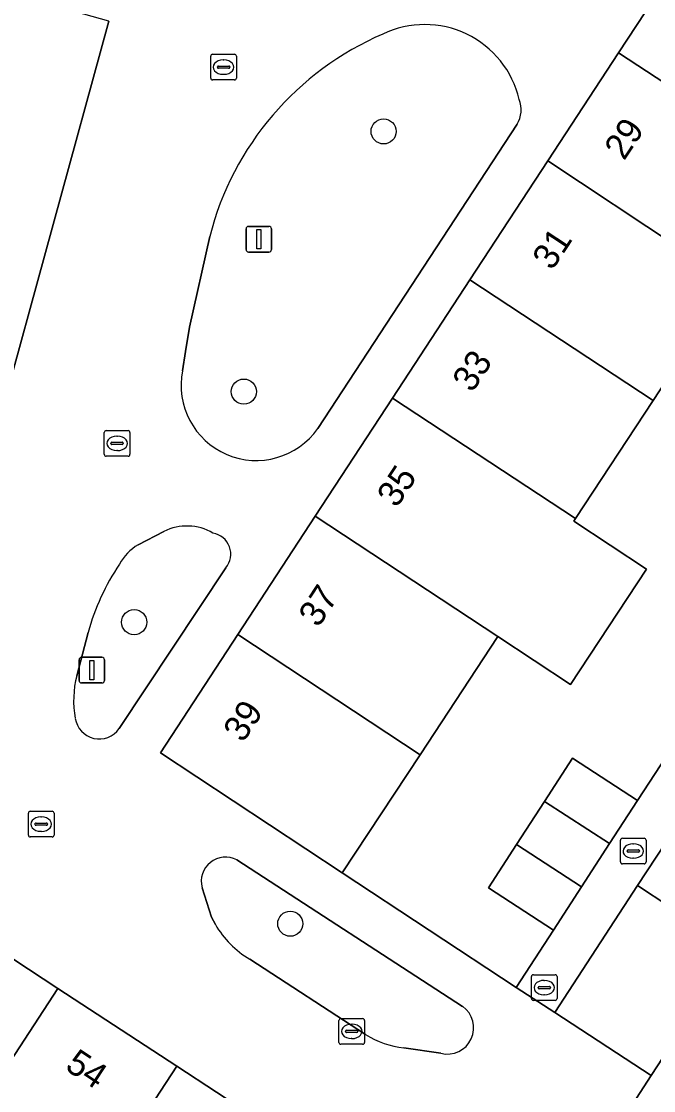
# Model space of a CAD drawing. Extents: x 159279 to 160377, y 384531 to 385888.
# Drawn here: x 159728.58 to 159753.2, y 384966.22 to 385007.84 of the extents above; entities that cross this region are included whole.
import ezdxf

# ---------------------------------------------------------------- set-up
doc = ezdxf.new("R2010")
doc.units = 0
for name, color, linetype in [('IMGEO_Boom', 7, 'Continuous'), ('IMGEO_Erf', 7, 'Continuous'), ('IMGEO_Groenvoorziening', 7, 'Continuous'), ('IMGEO_Kolk', 7, 'Continuous'), ('IMGEO_Lichtmast', 7, 'Continuous'), ('IMGEO_Pand', 7, 'Continuous'), ('IMGEO_Pand_nummerreeks', 7, 'Continuous'), ('IMGEO_Rijbaan_lokaal_open', 7, 'Continuous'), ('IMGEO_Rioolput', 7, 'Continuous'), ('IMGEO_Voetpad_open', 7, 'Continuous')]:
    doc.layers.add(name, color=color, linetype=linetype)

msp = doc.modelspace()

# ---------------------------------------------------------------- linework, layer by layer
at = {"layer": 'IMGEO_Boom'}
for centre in [(159742.688, 385003.559), (159737.245, 384993.431), (159732.974, 384984.454), (159739.052, 384972.717)]:
    msp.add_circle(centre, 0.489, dxfattribs=at)
at = {"layer": 'IMGEO_Erf'}
msp.add_lwpolyline([(159756.075, 384997.477), (159753.186, 384993.089), (159750.159, 384988.491), (159750.092, 384988.389), (159752.928, 384986.522), (159749.969, 384982.027), (159747.133, 384983.894), (159744.106, 384979.297), (159741.08, 384974.7), (159747.852, 384970.234), (159749.303, 384972.471), (159746.77, 384974.115), (159747.862, 384975.798), (159748.954, 384977.481), (159750.046, 384979.164), (159752.579, 384977.52), (159755.748, 384982.358)], dxfattribs=at)
msp.add_lwpolyline([(159769.554, 384982.036), (159772.537, 384986.587), (159772.565, 384986.629), (159766.805, 384990.435), (159765.717, 384988.76), (159764.603, 384987.044), (159762.082, 384988.71), (159759.476, 384984.726), (159761.999, 384983.067), (159760.89, 384981.38), (159759.78, 384979.692), (159757.257, 384981.351), (159754.786, 384977.556), (159757.305, 384975.891), (159756.197, 384974.215), (159755.089, 384972.539), (159752.57, 384974.204), (159749.363, 384969.258), (159753.113, 384966.807), (159756.352, 384971.763), (159760.88, 384968.803), (159763.589, 384972.935), (159766.571, 384977.485)], close=True, dxfattribs=at)
at = {"layer": 'IMGEO_Groenvoorziening'}
msp.add_lwpolyline([(159731.988, 385007.852), (159731.335, 385008.036), (159726.225, 385009.479), (159725.699, 385007.547), (159726.546, 385007.283), (159725.336, 385002.644), (159725.001, 385001.456), (159722.677, 385002.088), (159722.628, 385001.911), (159722.576, 385001.723), (159724.905, 385001.064), (159723.474, 384995.85), (159723.308, 384995.283), (159723.108, 384995.336), (159722.416, 384995.519), (159721.904, 384993.59), (159727.401, 384992.085), (159727.639, 384992.018)], close=True, dxfattribs=at)
for points in [[(159740.125, 384991.994), (159747.89, 385003.839)], [(159735.916, 384999.465), (159735.123, 384995.941), (159734.976, 384994.986), (159734.86, 384994.243)], [(159734.132, 384987.986), (159733.125, 384987.47)], [(159732.388, 384980.313), (159736.548, 384986.574)], [(159731.181, 384984.055), (159730.738, 384982.37)], [(159745.766, 384969.501), (159736.973, 384975.204)], [(159735.618, 384974.12), (159735.983, 384972.967), (159736.135, 384972.69)], [(159737.475, 384971.34), (159741.989, 384968.401)], [(159743.48, 384967.892), (159744.922, 384967.673)]]:
    msp.add_lwpolyline(points, dxfattribs=at)
for centre, radius, start, end in [((159744.292, 385003.941), 3.777, 13.1499, 115.5568), ((159747.282, 384996.566), 11.73, 113.1901, 165.6899), ((159746.945, 385004.401), 1.099, 329.2307, 21.2519), ((159737.73, 384993.675), 2.926, 168.8069, 324.9326), ((159735.03, 384986.197), 2.002, 59.6162, 116.6673), ((159735.903, 384987.102), 0.833, 320.6608, 80.3583), ((159734.185, 384985.742), 2.027, 121.5337, 151.4832), ((159739.718, 384981.732), 8.848, 145.7588, 164.7758), ((159734.477, 384981.407), 3.861, 165.5563, 190.3677), ((159731.613, 384980.853), 0.945, 188.6052, 325.1119), ((159736.533, 384974.365), 0.947, 62.3061, 195.0135), ((159739.36, 384974.551), 3.723, 209.9856, 239.5885), ((159745.171, 384968.667), 1.025, 255.9228, 54.511), ((159743.796, 384971.257), 3.38, 237.6718, 264.6303)]:
    msp.add_arc(centre, radius, start, end, dxfattribs=at)
at = {"layer": 'IMGEO_Kolk'}
for p, q in [((159735.955, 385005.635), (159735.955, 385006.487)), ((159736.03, 385006.561), (159736.882, 385006.561)), ((159736.443, 385006.341), (159736.468, 385006.341)), ((159736.956, 385006.487), (159736.956, 385005.635)), ((159736.214, 385006.055), (159736.214, 385006.067)), ((159736.652, 385006.018), (159736.254, 385006.018)), ((159736.257, 385006.104), (159736.655, 385006.104)), ((159736.698, 385006.067), (159736.698, 385006.055)), ((159736.882, 385005.561), (159736.03, 385005.561)), ((159736.466, 385005.781), (159736.441, 385005.781)), ((159731.808, 384990.989), (159731.808, 384991.841)), ((159731.883, 384991.915), (159732.735, 384991.915)), ((159732.809, 384991.841), (159732.809, 384990.989)), ((159732.067, 384991.409), (159732.067, 384991.421)), ((159732.505, 384991.372), (159732.107, 384991.372)), ((159732.11, 384991.458), (159732.508, 384991.458)), ((159732.296, 384991.695), (159732.321, 384991.695)), ((159732.551, 384991.421), (159732.551, 384991.409)), ((159732.735, 384990.915), (159731.883, 384990.915)), ((159732.319, 384991.135), (159732.294, 384991.135)), ((159728.852, 384976.167), (159728.852, 384977.019)), ((159728.927, 384977.093), (159729.779, 384977.093)), ((159729.34, 384976.873), (159729.365, 384976.873)), ((159729.853, 384977.019), (159729.853, 384976.167)), ((159729.111, 384976.587), (159729.111, 384976.599)), ((159729.549, 384976.55), (159729.151, 384976.55)), ((159729.154, 384976.636), (159729.552, 384976.636)), ((159729.363, 384976.313), (159729.338, 384976.313)), ((159729.595, 384976.599), (159729.595, 384976.587)), ((159729.779, 384976.093), (159728.927, 384976.093)), ((159751.912, 384975.12), (159751.912, 384975.972)), ((159751.987, 384976.046), (159752.839, 384976.046)), ((159752.913, 384975.972), (159752.913, 384975.12)), ((159752.171, 384975.54), (159752.171, 384975.552)), ((159752.609, 384975.503), (159752.211, 384975.503)), ((159752.214, 384975.589), (159752.612, 384975.589)), ((159752.4, 384975.826), (159752.425, 384975.826)), ((159752.655, 384975.552), (159752.655, 384975.54)), ((159752.423, 384975.266), (159752.398, 384975.266)), ((159752.839, 384975.046), (159751.987, 384975.046)), ((159740.945, 384968.099), (159740.945, 384968.951)), ((159741.02, 384969.025), (159741.872, 384969.025)), ((159741.946, 384968.951), (159741.946, 384968.099)), ((159741.204, 384968.519), (159741.204, 384968.531)), ((159741.642, 384968.482), (159741.244, 384968.482)), ((159741.247, 384968.568), (159741.645, 384968.568)), ((159741.433, 384968.805), (159741.458, 384968.805)), ((159741.688, 384968.531), (159741.688, 384968.519)), ((159741.872, 384968.025), (159741.02, 384968.025)), ((159741.456, 384968.245), (159741.431, 384968.245))]:
    msp.add_line(p, q, dxfattribs=at)
for points in [[(159735.955, 385005.635), (159735.955, 385006.487)], [(159736.03, 385006.561), (159736.882, 385006.561)], [(159736.956, 385006.487), (159736.956, 385005.635)], [(159736.882, 385005.561), (159736.03, 385005.561)], [(159731.808, 384990.989), (159731.808, 384991.841)], [(159731.883, 384991.915), (159732.735, 384991.915)], [(159732.809, 384991.841), (159732.809, 384990.989)], [(159732.735, 384990.915), (159731.883, 384990.915)], [(159728.852, 384976.167), (159728.852, 384977.019)], [(159728.927, 384977.093), (159729.779, 384977.093)], [(159729.853, 384977.019), (159729.853, 384976.167)], [(159729.779, 384976.093), (159728.927, 384976.093)], [(159751.912, 384975.12), (159751.912, 384975.972)], [(159751.987, 384976.046), (159752.839, 384976.046)], [(159752.913, 384975.972), (159752.913, 384975.12)], [(159752.839, 384975.046), (159751.987, 384975.046)], [(159740.945, 384968.099), (159740.945, 384968.951)], [(159741.02, 384969.025), (159741.872, 384969.025)], [(159741.946, 384968.951), (159741.946, 384968.099)], [(159741.872, 384968.025), (159741.02, 384968.025)]]:
    msp.add_lwpolyline(points, dxfattribs=at)
for centre, radius, start, end in [((159736.032, 385006.485), 0.0765, 91.552, 178.448), ((159736.032, 385006.485), 0.0765, 91.552, 178.448), ((159736.88, 385006.485), 0.0765, 1.552, 88.448), ((159736.88, 385006.485), 0.0765, 1.552, 88.448), ((159736.254, 385006.064), 0.0403, 85.8775, 175.7526), ((159736.251, 385006.054), 0.0366, 178.938, 274.7102), ((159736.655, 385006.061), 0.043, 264.8664, 352.4533), ((159736.659, 385006.066), 0.0386, 1.7309, 96.639), ((159736.032, 385005.637), 0.0765, 181.552, 268.448), ((159736.032, 385005.637), 0.0765, 181.552, 268.448), ((159736.88, 385005.637), 0.0765, 271.552, 358.448), ((159736.88, 385005.637), 0.0765, 271.552, 358.448), ((159731.885, 384991.839), 0.0765, 91.552, 178.448), ((159731.885, 384991.839), 0.0765, 91.552, 178.448), ((159732.733, 384991.839), 0.0765, 1.552, 88.448), ((159732.733, 384991.839), 0.0765, 1.552, 88.448), ((159732.107, 384991.418), 0.0403, 85.8775, 175.7526), ((159732.104, 384991.408), 0.0366, 178.938, 274.7102), ((159732.508, 384991.415), 0.043, 264.8664, 352.4533), ((159732.512, 384991.42), 0.0386, 1.7309, 96.639), ((159731.885, 384990.991), 0.0765, 181.552, 268.448), ((159731.885, 384990.991), 0.0765, 181.552, 268.448), ((159732.733, 384990.991), 0.0765, 271.552, 358.448), ((159732.733, 384990.991), 0.0765, 271.552, 358.448), ((159728.929, 384977.017), 0.0765, 91.552, 178.448), ((159728.929, 384977.017), 0.0765, 91.552, 178.448), ((159729.777, 384977.017), 0.0765, 1.552, 88.448), ((159729.777, 384977.017), 0.0765, 1.552, 88.448), ((159729.151, 384976.596), 0.0403, 85.8775, 175.7526), ((159729.148, 384976.586), 0.0366, 178.938, 274.7102), ((159729.552, 384976.593), 0.043, 264.8664, 352.4533), ((159729.556, 384976.598), 0.0386, 1.7309, 96.639), ((159728.929, 384976.169), 0.0765, 181.552, 268.448), ((159728.929, 384976.169), 0.0765, 181.552, 268.448), ((159729.777, 384976.169), 0.0765, 271.552, 358.448), ((159729.777, 384976.169), 0.0765, 271.552, 358.448), ((159751.989, 384975.97), 0.0765, 91.552, 178.448), ((159751.989, 384975.97), 0.0765, 91.552, 178.448), ((159752.837, 384975.97), 0.0765, 1.552, 88.448), ((159752.837, 384975.97), 0.0765, 1.552, 88.448), ((159752.211, 384975.549), 0.0403, 85.8775, 175.7526), ((159752.208, 384975.539), 0.0366, 178.938, 274.7102), ((159752.612, 384975.546), 0.043, 264.8664, 352.4533), ((159752.616, 384975.551), 0.0386, 1.7309, 96.639), ((159751.989, 384975.122), 0.0765, 181.552, 268.448), ((159751.989, 384975.122), 0.0765, 181.552, 268.448), ((159752.837, 384975.122), 0.0765, 271.552, 358.448), ((159752.837, 384975.122), 0.0765, 271.552, 358.448), ((159741.022, 384968.949), 0.0765, 91.552, 178.448), ((159741.022, 384968.949), 0.0765, 91.552, 178.448), ((159741.87, 384968.949), 0.0765, 1.552, 88.448), ((159741.87, 384968.949), 0.0765, 1.552, 88.448), ((159741.244, 384968.528), 0.0403, 85.8775, 175.7526), ((159741.241, 384968.518), 0.0366, 178.938, 274.7102), ((159741.645, 384968.525), 0.043, 264.8664, 352.4533), ((159741.649, 384968.53), 0.0386, 1.7309, 96.639), ((159741.022, 384968.101), 0.0765, 181.552, 268.448), ((159741.022, 384968.101), 0.0765, 181.552, 268.448), ((159741.87, 384968.101), 0.0765, 271.552, 358.448), ((159741.87, 384968.101), 0.0765, 271.552, 358.448)]:
    msp.add_arc(centre, radius, start, end, dxfattribs=at)
for centre, major_axis, ratio, start_param, end_param in [((159736.442, 385006.061), (-0.387, 0.002), 0.722429, 4.712389, 7.853982), ((159736.467, 385006.061), (-0.39, 0.002), 0.717154, 1.570796, 4.712389), ((159732.295, 384991.415), (-0.387, 0.002), 0.722429, 4.712389, 7.853982), ((159732.32, 384991.415), (-0.39, 0.002), 0.717154, 1.570796, 4.712389), ((159729.339, 384976.593), (-0.387, 0.002), 0.722429, 4.712389, 7.853982), ((159729.364, 384976.593), (-0.39, 0.002), 0.717154, 1.570796, 4.712389), ((159752.399, 384975.546), (-0.387, 0.002), 0.722429, 4.712389, 7.853982), ((159752.424, 384975.546), (-0.39, 0.002), 0.717154, 1.570796, 4.712389), ((159741.432, 384968.525), (-0.387, 0.002), 0.722429, 4.712389, 7.853982), ((159741.457, 384968.525), (-0.39, 0.002), 0.717154, 1.570796, 4.712389)]:
    msp.add_ellipse(centre, major_axis=major_axis, ratio=ratio, start_param=start_param, end_param=end_param, dxfattribs=at)
at = {"layer": 'IMGEO_Lichtmast'}
for p, q in [((159737.332, 384998.964), (159737.332, 384999.764)), ((159737.332, 384999.764), (159737.332, 384998.964)), ((159737.432, 384999.864), (159738.222, 384999.864)), ((159738.222, 384999.864), (159737.432, 384999.864)), ((159738.322, 384999.764), (159738.322, 384998.964)), ((159738.322, 384998.964), (159738.322, 384999.764)), ((159738.222, 384998.864), (159737.432, 384998.864)), ((159737.432, 384998.864), (159738.222, 384998.864)), ((159730.827, 384982.19), (159730.827, 384982.99)), ((159730.827, 384982.99), (159730.827, 384982.19)), ((159730.927, 384983.09), (159731.717, 384983.09)), ((159731.717, 384983.09), (159730.927, 384983.09)), ((159731.817, 384982.99), (159731.817, 384982.19)), ((159731.817, 384982.19), (159731.817, 384982.99)), ((159731.717, 384982.09), (159730.927, 384982.09)), ((159730.927, 384982.09), (159731.717, 384982.09))]:
    msp.add_line(p, q, dxfattribs=at)
for points in [[(159737.752, 384999.739), (159737.902, 384999.739), (159737.902, 384998.989), (159737.752, 384998.989), (159737.752, 384999.739)], [(159731.247, 384982.965), (159731.397, 384982.965), (159731.397, 384982.215), (159731.247, 384982.215), (159731.247, 384982.965)]]:
    msp.add_lwpolyline(points, dxfattribs=at)
for centre, start, end in [((159737.432, 384999.764), 90, 180), ((159737.432, 384999.764), 90, 180), ((159738.222, 384999.764), 0, 90), ((159738.222, 384999.764), 360, 90), ((159737.432, 384998.964), 180, 270), ((159737.432, 384998.964), 180, 270), ((159738.222, 384998.964), 270, 0), ((159738.222, 384998.964), 270, 0), ((159730.927, 384982.99), 90, 180), ((159730.927, 384982.99), 90, 180), ((159731.717, 384982.99), 0, 90), ((159731.717, 384982.99), 360, 90), ((159730.927, 384982.19), 180, 270), ((159730.927, 384982.19), 180, 270), ((159731.717, 384982.19), 270, 0), ((159731.717, 384982.19), 270, 0)]:
    msp.add_arc(centre, 0.1, start, end, dxfattribs=at)
at = {"layer": 'IMGEO_Pand'}
for points in [[(159759.763, 385007.48), (159754.613, 385010.853), (159751.839, 385006.619), (159756.99, 385003.245)], [(159756.99, 385003.245), (159751.839, 385006.619), (159749.086, 385002.416), (159754.216, 384999.011)], [(159754.216, 384999.011), (159749.086, 385002.416), (159746.053, 384997.785), (159753.186, 384993.089), (159756.075, 384997.477), (159756.212, 384997.686)], [(159746.053, 384997.785), (159743.037, 384993.18), (159750.159, 384988.491), (159753.186, 384993.089)], [(159743.037, 384993.18), (159740.021, 384988.576), (159747.133, 384983.894), (159749.969, 384982.027), (159752.928, 384986.522), (159750.092, 384988.389), (159750.159, 384988.491)], [(159747.133, 384983.894), (159740.021, 384988.576), (159737.006, 384983.972), (159744.106, 384979.297)], [(159744.106, 384979.297), (159737.006, 384983.972), (159733.994, 384979.374), (159741.08, 384974.7)], [(159752.579, 384977.52), (159750.046, 384979.164), (159748.954, 384977.481), (159751.487, 384975.837)], [(159748.954, 384977.481), (159747.862, 384975.798), (159750.395, 384974.154), (159751.487, 384975.837)], [(159747.862, 384975.798), (159746.77, 384974.115), (159749.303, 384972.471), (159750.395, 384974.154)], [(159756.197, 384974.215), (159753.678, 384975.88), (159752.57, 384974.204), (159755.089, 384972.539)], [(159730.005, 384970.198), (159725.373, 384973.227), (159720.725, 384966.117), (159725.356, 384963.089)], [(159760.606, 384968.384), (159760.88, 384968.803), (159756.352, 384971.763), (159753.113, 384966.807), (159751.701, 384964.648), (159756.583, 384961.457), (159756.655, 384961.41), (159756.912, 384961.797), (159758.087, 384963.565), (159757.64, 384963.86)], [(159734.637, 384967.169), (159730.005, 384970.198), (159725.356, 384963.089), (159729.987, 384960.06)], [(159739.268, 384964.14), (159734.637, 384967.169), (159729.987, 384960.06), (159734.619, 384957.031)]]:
    msp.add_lwpolyline(points, close=True, dxfattribs=at)
at = {"layer": 'IMGEO_Rijbaan_lokaal_open'}
for points in [[(159731.988, 385007.852), (159727.639, 384992.018), (159727.147, 384990.291), (159726.216, 384986.955), (159724.089, 384979.073), (159722.777, 384979.451), (159722.076, 384979.653), (159716.395, 384981.211), (159717.805, 384986.351), (159712.849, 384987.722), (159707.893, 384989.093), (159706.488, 384983.952), (159700.775, 384985.513), (159698.817, 384986.029), (159700.996, 384993.94), (159701.927, 384997.276), (159702.407, 384999.024), (159706.728, 385014.756)], [(159755.95, 384960.506), (159756.583, 384961.457), (159751.701, 384964.648), (159753.113, 384966.807), (159749.363, 384969.258), (159747.852, 384970.234), (159741.08, 384974.7), (159733.994, 384979.374), (159737.006, 384983.972), (159740.021, 384988.576), (159743.037, 384993.18), (159746.053, 384997.785), (159749.086, 385002.416), (159751.839, 385006.619), (159754.613, 385010.853)], [(159747.89, 385003.839), (159740.125, 384991.994)], [(159734.86, 384994.243), (159734.976, 384994.986), (159735.123, 384995.941), (159735.916, 384999.465)], [(159733.125, 384987.47), (159734.132, 384987.986)], [(159736.548, 384986.574), (159732.388, 384980.313)], [(159730.738, 384982.37), (159731.181, 384984.055)], [(159736.973, 384975.204), (159745.766, 384969.501)], [(159736.135, 384972.69), (159735.983, 384972.967), (159735.618, 384974.12)], [(159725.373, 384973.227), (159730.005, 384970.198), (159734.637, 384967.169), (159739.268, 384964.14), (159743.9, 384961.111), (159745.125, 384960.358), (159752.264, 384955.67), (159759.398, 384951.013), (159763.379, 384957.108), (159760.936, 384958.688)], [(159741.989, 384968.401), (159737.475, 384971.34)], [(159744.922, 384967.673), (159743.48, 384967.892)]]:
    msp.add_lwpolyline(points, dxfattribs=at)
for centre, radius, start, end in [((159744.292, 385003.941), 3.777, 13.1499, 115.5568), ((159747.282, 384996.566), 11.73, 113.1901, 165.6899), ((159746.945, 385004.401), 1.099, 329.2307, 21.2519), ((159737.73, 384993.675), 2.926, 168.8069, 324.9326), ((159735.03, 384986.197), 2.002, 59.6162, 116.6673), ((159735.903, 384987.102), 0.833, 320.6608, 80.3583), ((159734.185, 384985.742), 2.027, 121.5337, 151.4832), ((159739.718, 384981.732), 8.848, 145.7588, 164.7758), ((159734.477, 384981.407), 3.861, 165.5563, 190.3677), ((159731.613, 384980.853), 0.945, 188.6052, 325.1119), ((159736.533, 384974.365), 0.947, 62.3061, 195.0135), ((159739.36, 384974.551), 3.723, 209.9856, 239.5885), ((159745.171, 384968.667), 1.025, 255.9228, 54.511), ((159743.796, 384971.257), 3.38, 237.6718, 264.6303)]:
    msp.add_arc(centre, radius, start, end, dxfattribs=at)
at = {"layer": 'IMGEO_Rioolput'}
for p, q in [((159748.446, 384969.804), (159748.446, 384970.656)), ((159748.521, 384970.73), (159749.373, 384970.73)), ((159748.934, 384970.51), (159748.959, 384970.51)), ((159749.447, 384970.656), (159749.447, 384969.804)), ((159748.705, 384970.224), (159748.705, 384970.236)), ((159749.143, 384970.187), (159748.745, 384970.187)), ((159748.748, 384970.273), (159749.146, 384970.273)), ((159749.189, 384970.236), (159749.189, 384970.224)), ((159749.373, 384969.73), (159748.521, 384969.73)), ((159748.957, 384969.95), (159748.932, 384969.95))]:
    msp.add_line(p, q, dxfattribs=at)
for points in [[(159748.446, 384969.804), (159748.446, 384970.656)], [(159748.521, 384970.73), (159749.373, 384970.73)], [(159749.447, 384970.656), (159749.447, 384969.804)], [(159749.373, 384969.73), (159748.521, 384969.73)]]:
    msp.add_lwpolyline(points, dxfattribs=at)
for centre, radius, start, end in [((159748.523, 384970.654), 0.0765, 91.552, 178.448), ((159748.523, 384970.654), 0.0765, 91.552, 178.448), ((159749.371, 384970.654), 0.0765, 1.552, 88.448), ((159749.371, 384970.654), 0.0765, 1.552, 88.448), ((159748.745, 384970.233), 0.0403, 85.8775, 175.7526), ((159748.742, 384970.223), 0.0366, 178.938, 274.7102), ((159749.146, 384970.23), 0.043, 264.8664, 352.4533), ((159749.15, 384970.235), 0.0386, 1.7309, 96.639), ((159748.523, 384969.806), 0.0765, 181.552, 268.448), ((159748.523, 384969.806), 0.0765, 181.552, 268.448), ((159749.371, 384969.806), 0.0765, 271.552, 358.448), ((159749.371, 384969.806), 0.0765, 271.552, 358.448)]:
    msp.add_arc(centre, radius, start, end, dxfattribs=at)
for centre, major_axis, ratio, start_param, end_param in [((159748.933, 384970.23), (-0.387, 0.002), 0.722429, 4.712389, 7.853982), ((159748.958, 384970.23), (-0.39, 0.002), 0.717154, 1.570796, 4.712389)]:
    msp.add_ellipse(centre, major_axis=major_axis, ratio=ratio, start_param=start_param, end_param=end_param, dxfattribs=at)
at = {"layer": 'IMGEO_Voetpad_open'}
msp.add_lwpolyline([(159755.748, 384982.358), (159752.579, 384977.52), (159751.487, 384975.837), (159750.395, 384974.154), (159749.303, 384972.471), (159747.852, 384970.234), (159749.363, 384969.258), (159752.57, 384974.204), (159753.678, 384975.88)], dxfattribs=at)

# ---------------------------------------------------------------- texts
at = {"layer": 'IMGEO_Pand_nummerreeks'}
for s, rotation, p in [('29', 56.5796, (159752.056, 385002.393)), ('31', 56.5796, (159749.253, 384998.114)), ('33', 56.5796, (159746.137, 384993.357)), ('35', 56.5796, (159743.199, 384988.87)), ('37', 56.5796, (159740.147, 384984.212)), ('39', 56.5796, (159737.213, 384979.731)), ('54', 326.6195, (159730.237, 384967.062))]:
    msp.add_text(s, height=1, rotation=rotation, dxfattribs=at).set_placement(p)

doc.saveas('drawing.dxf')
